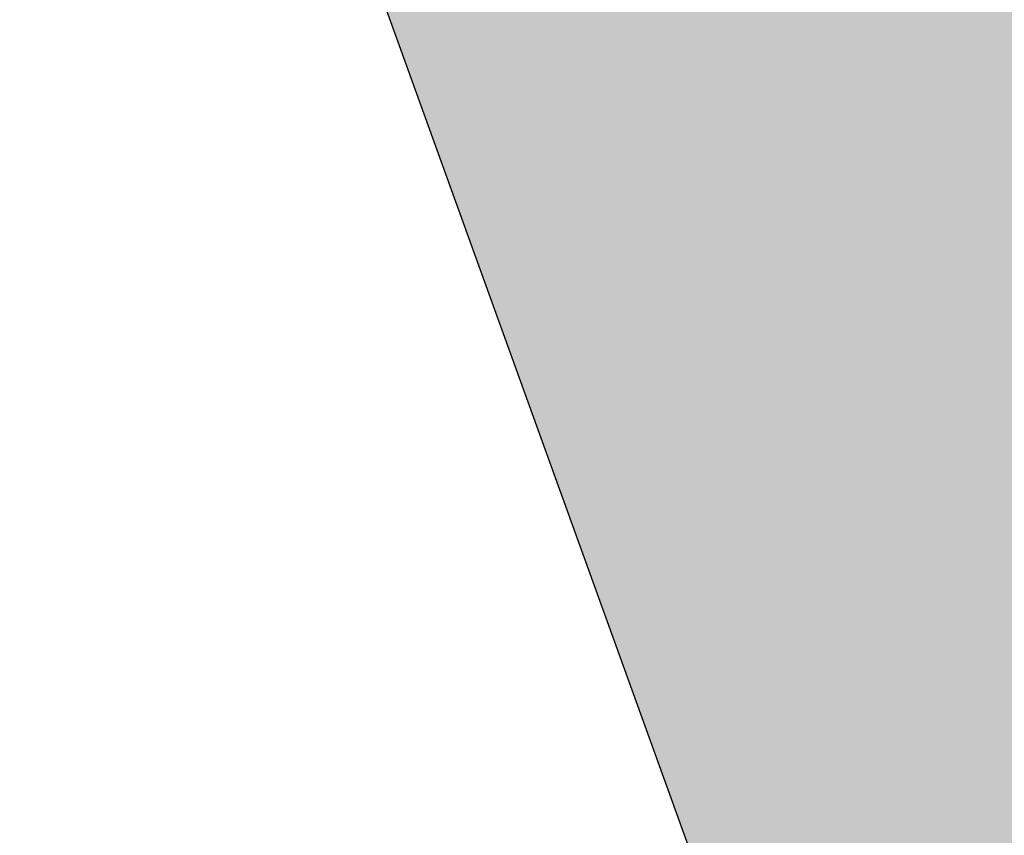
# Model space of a CAD drawing. Header units: millimetres. Extents: x -767 to 1132, y -388 to 938.
# Tile 373 of 656: x -676.38 to -666.37, y 297.44 to 305.73. Entities that reach past the tile are written whole.
import ezdxf

# ---------------------------------------------------------------- set-up
doc = ezdxf.new("R2010")
doc.units = ezdxf.units.MM
doc.header["$LTSCALE"] = 0.5
doc.layers.add('BPR-LS_COL_Grün', color=255, linetype='Continuous', lineweight=25)
doc.layers.add('LPB_-_LPB_SRF_PROM', color=255, linetype='Continuous', lineweight=13)

# ---------------------------------------------------------------- blocks, each defined once
blk = doc.blocks.new('S_Grünflächen (2D)')
at = {"layer": 'BPR-LS_COL_Grün', "linetype": 'Continuous', "lineweight": 0}
h = blk.add_hatch(color=9, dxfattribs=at)
edge = h.paths.add_edge_path()
edge.add_line((-412.135, 27.332), (-413.233, 25.358))
edge.add_line((-413.233, 25.358), (-413.367, 24.917))
edge.add_line((-413.367, 24.917), (-413.424, 24.014))
edge.add_line((-413.424, 24.014), (-399.52, -15.297))
edge.add_line((-399.52, -15.297), (-375.897, -80.765))
edge.add_line((-375.897, -80.765), (-347.813, -159.082))
edge.add_line((-347.813, -159.082), (-343.292, -171.382))
edge.add_line((-343.292, -171.382), (-328.728, -211.528))
edge.add_arc((-348.852, -177.71), 39.352, 300.7569, 301.3975)
edge.add_arc((-333.04, -203.618), 9, 301.3975, 379.9175)
edge.add_line((-324.578, -200.552), (-349.67, -131.326))
edge.add_line((-349.67, -131.326), (-349.673, -131.319))
edge.add_line((-349.673, -131.319), (-351.776, -125.49))
edge.add_line((-351.776, -125.49), (-389.229, -22.126))
edge.add_arc((-188.97, 50.436), 213, 197.73354, 199.91753, ccw=False)
edge.add_arc((-1153.835, -258.114), 800, 17.73354, 19.039978)
edge.add_line((-397.603, 2.868), (-397.603, 2.868))
edge.add_arc((-364.102, 16.958), 36.343, 198.9196, 202.812, ccw=False)
edge.add_line((-398.482, 5.174), (-398.482, 5.174))
edge.add_line((-398.482, 5.174), (-399.895, 9.125))
edge.add_line((-399.895, 9.125), (-399.895, 9.125))
edge.add_arc((-470.74, -22.144), 77.439, 23.81579, 34.55228)
edge.add_line((-406.961, 21.776), (-406.961, 21.776))
edge.add_line((-406.961, 21.776), (-406.961, 21.776))
edge.add_arc((-386.508, 35.86), 24.833, 198.8536, 214.5523, ccw=False)
edge.add_line((-410.009, 27.835), (-410.009, 27.835))
edge.add_arc((-410.725, 26.119), 1.86, 67.3435, 139.282)
at = {"layer": 'BPR-LS_COL_Grün', "elevation": 35.7, "flags": 128}
blk.add_lwpolyline([(-413.424, 24.014), (-399.52, -15.297), (-375.897, -80.765), (-347.813, -159.082), (-343.292, -171.382), (-328.728, -211.528, 0.002795), (-328.351, -211.301, 0.356674), (-324.578, -200.552), (-349.67, -131.326), (-349.673, -131.319), (-351.776, -125.49), (-389.229, -22.126, -0.00953), (-391.849, -14.442, 0.0057), (-397.603, 2.868), (-397.603, 2.868, -0.016985), (-398.482, 5.174), (-398.482, 5.174), (-399.895, 9.125), (-399.895, 9.125, 0.046881), (-406.961, 21.776)], format="xyb", dxfattribs=at)

msp = doc.modelspace()

# ---------------------------------------------------------------- block references
at = {"layer": 'LPB_-_LPB_SRF_PROM', "color": 7}
msp.add_blockref('S_Grünflächen (2D)', (-291.512, 372.072, 14.1), dxfattribs=at)

doc.saveas('drawing.dxf')
